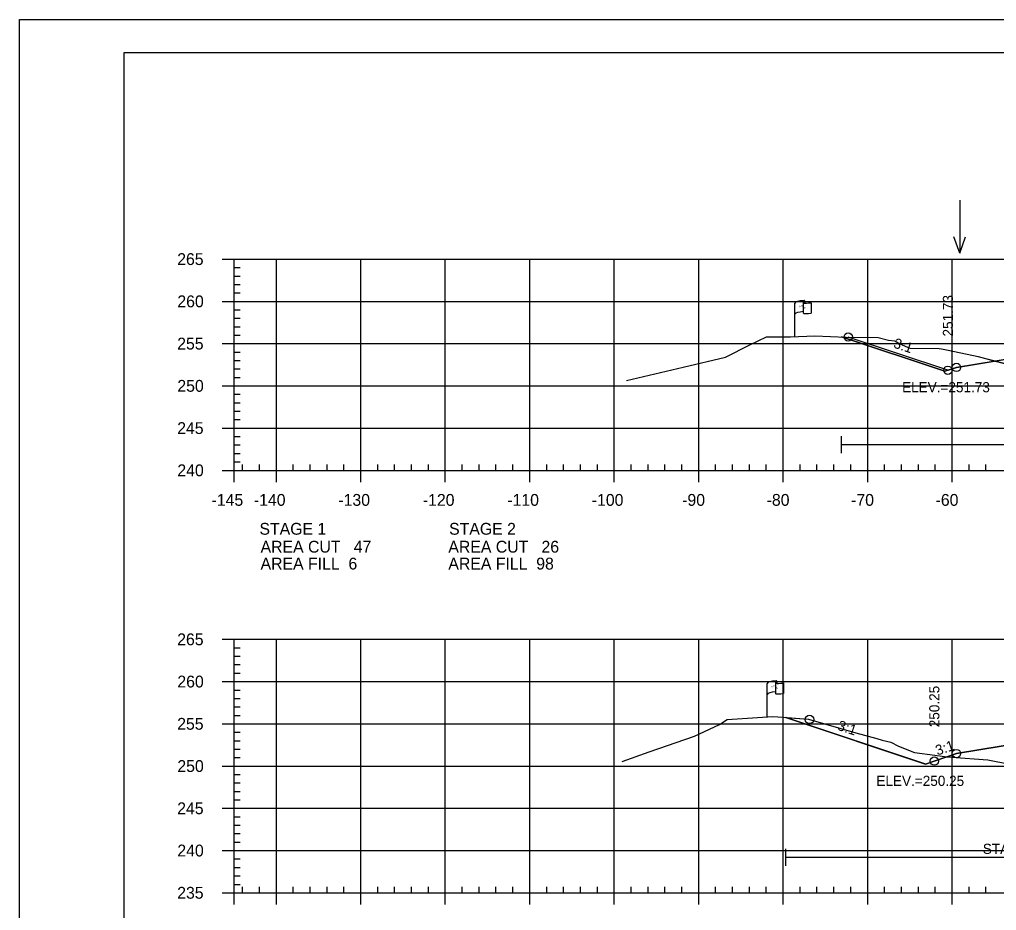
# Model space of a CAD drawing. Extents: x 1365647 to 1367999, y 387113 to 400173.
# Drawn here: x 1365723.7 to 1365839.3, y 390467.4 to 390572.8 of the extents above; entities that cross this region are included whole.
import ezdxf

# ---------------------------------------------------------------- set-up
doc = ezdxf.new("R2010")
doc.units = 0
for name, color, linetype in [('E_Existing ROW', 7, 'Continuous'), ('R_Axis', 7, 'Continuous'), ('R_Axis Annot', 7, 'Continuous'), ('R_Border', 7, 'Continuous'), ('R_Border Notes', 7, 'Continuous'), ('R_Contours', 7, 'Continuous'), ('R_Exist Surface', 7, 'Continuous'), ('R_Fin Surface', 7, 'Continuous'), ('R_Fin Surface Annot', 7, 'Continuous'), ('R_Grid', 7, 'Continuous'), ('R_No Plot', 7, 'Continuous'), ('R_Proposed Const Limits', 7, 'Continuous'), ('R_Water', 7, 'Continuous'), ('R_Water Annot', 7, 'Continuous')]:
    doc.layers.add(name, color=color, linetype=linetype)

msp = doc.modelspace()

# ---------------------------------------------------------------- linework, layer by layer
at = {"layer": 'E_Existing ROW'}
for p, q in [((1365815.47, 390535.28), (1365815.47, 390539.23)), ((1365816.47, 390539.33), (1365816.47, 390539.31)), ((1365816.47, 390539.31), (1365816.47, 390538.09)), ((1365816.64, 390539.48), (1365816.64, 390539.24)), ((1365817.4, 390539.29), (1365817.4, 390538.05)), ((1365812.18, 390490.27), (1365812.18, 390494.22)), ((1365813.17, 390494.32), (1365813.17, 390494.3)), ((1365813.17, 390494.3), (1365813.17, 390493.08)), ((1365813.34, 390494.47), (1365813.34, 390494.23)), ((1365814.11, 390494.28), (1365814.11, 390493.04))]:
    msp.add_line(p, q, dxfattribs=at)
for centre, radius, start, end in [((1365816.55, 390539.33), 0.078, 88.6458, 274.2828), ((1365816.56, 390539.48), 0.0783, 263.0712, 93.9564), ((1365816.55, 390538.09), 0.0783, 180, 273.9564), ((1365813.25, 390494.32), 0.078, 88.6458, 274.2828), ((1365813.26, 390494.47), 0.0783, 263.0712, 93.9564), ((1365813.25, 390493.08), 0.0783, 180, 273.9564)]:
    msp.add_arc(centre, radius, start, end, dxfattribs=at)
for centre, major_axis, ratio, start_param, end_param in [((1365817.06, 390539.28), (-1.58, -0.04), 0.19887, 5.030368, 6.283185), ((1365817.76, 390539.39), (-1.23, -0.13), 0.052933, 0.159456, 1.268315), ((1365817.05, 390537.96), (-1.58, -0.04), 0.19887, 5.083035, 6.194897), ((1365817.76, 390538.15), (-1.23, -0.13), 0.052933, 0.159456, 1.268315), ((1365813.76, 390494.27), (-1.58, -0.04), 0.19887, 5.030368, 6.283185), ((1365814.47, 390494.38), (-1.23, -0.13), 0.052933, 0.159456, 1.268315), ((1365813.76, 390492.95), (-1.58, -0.04), 0.19887, 5.083035, 6.194897), ((1365814.47, 390493.14), (-1.23, -0.13), 0.052933, 0.159456, 1.268315)]:
    msp.add_ellipse(centre, major_axis=major_axis, ratio=ratio, start_param=start_param, end_param=end_param, dxfattribs=at)
at = {"layer": 'R_Axis'}
for p, q in [((1365747.69, 390544.45), (1365749.09, 390544.45)), ((1365749.09, 390519.45), (1365749.09, 390544.45)), ((1365749.09, 390543.45), (1365749.79, 390543.45)), ((1365749.09, 390542.45), (1365749.79, 390542.45)), ((1365749.09, 390541.45), (1365749.79, 390541.45)), ((1365749.09, 390540.45), (1365749.79, 390540.45)), ((1365747.69, 390539.45), (1365749.09, 390539.45)), ((1365749.09, 390538.45), (1365749.79, 390538.45)), ((1365749.09, 390537.45), (1365749.79, 390537.45)), ((1365749.09, 390536.45), (1365749.79, 390536.45)), ((1365749.09, 390535.45), (1365749.79, 390535.45)), ((1365747.69, 390534.45), (1365749.09, 390534.45)), ((1365749.09, 390533.45), (1365749.79, 390533.45)), ((1365749.09, 390532.45), (1365749.79, 390532.45)), ((1365749.09, 390531.45), (1365749.79, 390531.45)), ((1365749.09, 390530.45), (1365749.79, 390530.45)), ((1365747.69, 390529.45), (1365749.09, 390529.45)), ((1365749.09, 390528.45), (1365749.79, 390528.45)), ((1365749.09, 390527.45), (1365749.79, 390527.45)), ((1365749.09, 390526.45), (1365749.79, 390526.45)), ((1365749.09, 390525.45), (1365749.79, 390525.45)), ((1365747.69, 390524.45), (1365749.09, 390524.45)), ((1365749.09, 390523.45), (1365749.79, 390523.45)), ((1365749.09, 390522.45), (1365749.79, 390522.45)), ((1365749.09, 390521.45), (1365749.79, 390521.45)), ((1365749.09, 390520.45), (1365749.79, 390520.45)), ((1365749.09, 390519.45), (1365749.09, 390520.15)), ((1365750.09, 390519.45), (1365750.09, 390520.15)), ((1365752.09, 390519.45), (1365752.09, 390520.15)), ((1365756.09, 390519.45), (1365756.09, 390520.15)), ((1365758.09, 390519.45), (1365758.09, 390520.15)), ((1365760.09, 390519.45), (1365760.09, 390520.15)), ((1365762.09, 390519.45), (1365762.09, 390520.15)), ((1365766.09, 390519.45), (1365766.09, 390520.15)), ((1365768.09, 390519.45), (1365768.09, 390520.15)), ((1365770.09, 390519.45), (1365770.09, 390520.15)), ((1365772.09, 390519.45), (1365772.09, 390520.15)), ((1365776.09, 390519.45), (1365776.09, 390520.15)), ((1365778.09, 390519.45), (1365778.09, 390520.15)), ((1365780.09, 390519.45), (1365780.09, 390520.15)), ((1365782.09, 390519.45), (1365782.09, 390520.15)), ((1365786.09, 390519.45), (1365786.09, 390520.15)), ((1365788.09, 390519.45), (1365788.09, 390520.15)), ((1365790.09, 390519.45), (1365790.09, 390520.15)), ((1365792.09, 390519.45), (1365792.09, 390520.15)), ((1365796.09, 390519.45), (1365796.09, 390520.15)), ((1365798.09, 390519.45), (1365798.09, 390520.15)), ((1365800.09, 390519.45), (1365800.09, 390520.15)), ((1365802.09, 390519.45), (1365802.09, 390520.15)), ((1365806.09, 390519.45), (1365806.09, 390520.15)), ((1365808.09, 390519.45), (1365808.09, 390520.15)), ((1365810.09, 390519.45), (1365810.09, 390520.15)), ((1365812.09, 390519.45), (1365812.09, 390520.15)), ((1365816.09, 390519.45), (1365816.09, 390520.15)), ((1365818.09, 390519.45), (1365818.09, 390520.15)), ((1365820.09, 390519.45), (1365820.09, 390520.15)), ((1365822.09, 390519.45), (1365822.09, 390520.15)), ((1365826.09, 390519.45), (1365826.09, 390520.15)), ((1365828.09, 390519.45), (1365828.09, 390520.15)), ((1365830.09, 390519.45), (1365830.09, 390520.15)), ((1365832.09, 390519.45), (1365832.09, 390520.15)), ((1365836.09, 390519.45), (1365836.09, 390520.15)), ((1365838.09, 390519.45), (1365838.09, 390520.15)), ((1365747.69, 390519.45), (1365749.09, 390519.45)), ((1365749.09, 390519.45), (1366039.09, 390519.45)), ((1365749.09, 390518.05), (1365749.09, 390519.45)), ((1365754.09, 390518.05), (1365754.09, 390519.45)), ((1365764.09, 390518.05), (1365764.09, 390519.45)), ((1365774.09, 390518.05), (1365774.09, 390519.45)), ((1365784.09, 390518.05), (1365784.09, 390519.45)), ((1365794.09, 390518.05), (1365794.09, 390519.45)), ((1365804.09, 390518.05), (1365804.09, 390519.45)), ((1365814.09, 390518.05), (1365814.09, 390519.45)), ((1365824.09, 390518.05), (1365824.09, 390519.45)), ((1365834.09, 390518.05), (1365834.09, 390519.45)), ((1365747.69, 390499.45), (1365749.09, 390499.45)), ((1365749.09, 390469.45), (1365749.09, 390499.45)), ((1365749.09, 390498.45), (1365749.79, 390498.45)), ((1365749.09, 390497.45), (1365749.79, 390497.45)), ((1365749.09, 390496.45), (1365749.79, 390496.45)), ((1365749.09, 390495.45), (1365749.79, 390495.45)), ((1365747.69, 390494.45), (1365749.09, 390494.45)), ((1365749.09, 390493.45), (1365749.79, 390493.45)), ((1365749.09, 390492.45), (1365749.79, 390492.45)), ((1365749.09, 390491.45), (1365749.79, 390491.45)), ((1365747.69, 390489.45), (1365749.09, 390489.45)), ((1365749.09, 390490.45), (1365749.79, 390490.45)), ((1365749.09, 390488.45), (1365749.79, 390488.45)), ((1365749.09, 390487.45), (1365749.79, 390487.45)), ((1365749.09, 390486.45), (1365749.79, 390486.45)), ((1365749.09, 390485.45), (1365749.79, 390485.45)), ((1365747.69, 390484.45), (1365749.09, 390484.45)), ((1365749.09, 390483.45), (1365749.79, 390483.45)), ((1365749.09, 390482.45), (1365749.79, 390482.45)), ((1365749.09, 390481.45), (1365749.79, 390481.45)), ((1365749.09, 390480.45), (1365749.79, 390480.45)), ((1365747.69, 390479.45), (1365749.09, 390479.45)), ((1365749.09, 390478.45), (1365749.79, 390478.45)), ((1365749.09, 390477.45), (1365749.79, 390477.45)), ((1365749.09, 390476.45), (1365749.79, 390476.45)), ((1365747.69, 390474.45), (1365749.09, 390474.45)), ((1365749.09, 390475.45), (1365749.79, 390475.45)), ((1365749.09, 390473.45), (1365749.79, 390473.45)), ((1365749.09, 390472.45), (1365749.79, 390472.45)), ((1365749.09, 390471.45), (1365749.79, 390471.45)), ((1365749.09, 390470.45), (1365749.79, 390470.45)), ((1365749.09, 390469.45), (1365749.09, 390470.15)), ((1365750.09, 390469.45), (1365750.09, 390470.15)), ((1365752.09, 390469.45), (1365752.09, 390470.15)), ((1365756.09, 390469.45), (1365756.09, 390470.15)), ((1365758.09, 390469.45), (1365758.09, 390470.15)), ((1365760.09, 390469.45), (1365760.09, 390470.15)), ((1365762.09, 390469.45), (1365762.09, 390470.15)), ((1365766.09, 390469.45), (1365766.09, 390470.15)), ((1365768.09, 390469.45), (1365768.09, 390470.15)), ((1365770.09, 390469.45), (1365770.09, 390470.15)), ((1365772.09, 390469.45), (1365772.09, 390470.15)), ((1365776.09, 390469.45), (1365776.09, 390470.15)), ((1365778.09, 390469.45), (1365778.09, 390470.15)), ((1365780.09, 390469.45), (1365780.09, 390470.15)), ((1365782.09, 390469.45), (1365782.09, 390470.15)), ((1365786.09, 390469.45), (1365786.09, 390470.15)), ((1365788.09, 390469.45), (1365788.09, 390470.15)), ((1365790.09, 390469.45), (1365790.09, 390470.15)), ((1365792.09, 390469.45), (1365792.09, 390470.15)), ((1365796.09, 390469.45), (1365796.09, 390470.15)), ((1365798.09, 390469.45), (1365798.09, 390470.15)), ((1365800.09, 390469.45), (1365800.09, 390470.15)), ((1365802.09, 390469.45), (1365802.09, 390470.15)), ((1365806.09, 390469.45), (1365806.09, 390470.15)), ((1365808.09, 390469.45), (1365808.09, 390470.15)), ((1365810.09, 390469.45), (1365810.09, 390470.15)), ((1365812.09, 390469.45), (1365812.09, 390470.15)), ((1365816.09, 390469.45), (1365816.09, 390470.15)), ((1365818.09, 390469.45), (1365818.09, 390470.15)), ((1365820.09, 390469.45), (1365820.09, 390470.15)), ((1365822.09, 390469.45), (1365822.09, 390470.15)), ((1365826.09, 390469.45), (1365826.09, 390470.15)), ((1365828.09, 390469.45), (1365828.09, 390470.15)), ((1365830.09, 390469.45), (1365830.09, 390470.15)), ((1365832.09, 390469.45), (1365832.09, 390470.15)), ((1365836.09, 390469.45), (1365836.09, 390470.15)), ((1365838.09, 390469.45), (1365838.09, 390470.15)), ((1365747.69, 390469.45), (1365749.09, 390469.45)), ((1365749.09, 390469.45), (1366039.09, 390469.45)), ((1365749.09, 390468.05), (1365749.09, 390469.45)), ((1365754.09, 390468.05), (1365754.09, 390469.45)), ((1365764.09, 390468.05), (1365764.09, 390469.45)), ((1365774.09, 390468.05), (1365774.09, 390469.45)), ((1365784.09, 390468.05), (1365784.09, 390469.45)), ((1365794.09, 390468.05), (1365794.09, 390469.45)), ((1365804.09, 390468.05), (1365804.09, 390469.45)), ((1365814.09, 390468.05), (1365814.09, 390469.45)), ((1365824.09, 390468.05), (1365824.09, 390469.45)), ((1365834.09, 390468.05), (1365834.09, 390469.45))]:
    msp.add_line(p, q, dxfattribs=at)
at = {"layer": 'R_Border'}
for p, q in [((1365736.09, 390568.91), (1366052.27, 390568.91)), ((1365736.09, 390363.45), (1365736.09, 390568.91))]:
    msp.add_line(p, q, dxfattribs=at)
at = {"layer": 'R_Contours'}
for points in [[(1365821.01, 390535.25), (1365821.56, 390535.23), (1365825.34, 390535.17), (1365826.55, 390534.86), (1365827.31, 390534.76), (1365827.89, 390534.41), (1365829.08, 390533.9), (1365832.54, 390533.85), (1365832.83, 390533.84), (1365833.01, 390533.8), (1365833.6, 390533.69), (1365837.18, 390532.91), (1365839.19, 390532.39), (1365834.59, 390531.63), (1365833.24, 390531.18)], [(1365839.19, 390532.39), (1365843.31, 390531.34), (1365848.41, 390529.88), (1365852.91, 390529.63), (1365853.65, 390529.6), (1365854.65, 390529.58), (1365855.78, 390529.56), (1365858.71, 390529.59), (1365861.75, 390529.65), (1365863.23, 390530.11), (1365863.3, 390530.12), (1365863.69, 390530.21), (1365866.15, 390530.82), (1365869.64, 390531.61), (1365870.5, 390531.8), (1365871.91, 390532.25), (1365874.26, 390533.08), (1365875.48, 390533.36), (1365862.59, 390533.68), (1365844.8, 390533.33)], [(1365814.39, 390490.2), (1365817.08, 390490), (1365822.69, 390488.4), (1365825.17, 390487.72), (1365825.81, 390487.53), (1365826.82, 390487.27), (1365827.73, 390486.82), (1365829.65, 390486.07), (1365832.04, 390485.74), (1365833.19, 390485.57), (1365833.47, 390485.54), (1365830.93, 390484.69)], [(1365833.47, 390485.54), (1365834.03, 390485.49), (1365838.31, 390485.18), (1365840.93, 390484.68), (1365845.4, 390483.91), (1365847.33, 390483.96), (1365848.25, 390483.98), (1365849.59, 390483.88), (1365851.46, 390483.72), (1365853.73, 390483.87), (1365858.73, 390484.18), (1365860.06, 390484.34), (1365861.98, 390484.6), (1365864.9, 390485.39), (1365865.62, 390485.58), (1365869.38, 390486.27), (1365869.91, 390486.36), (1365870.44, 390486.6), (1365873.96, 390487.94), (1365874.02, 390487.95), (1365862.59, 390488.07), (1365845.43, 390487.72), (1365834.59, 390485.92)]]:
    msp.add_lwpolyline(points, close=True, dxfattribs=at)
at = {"layer": 'R_Exist Surface'}
for points in [[(1365795.54, 390530.07), (1365802.23, 390531.68), (1365807.26, 390532.86), (1365810.12, 390534.3), (1365812.1, 390535.25), (1365814.96, 390535.26), (1365817.82, 390535.37), (1365821.56, 390535.23), (1365825.34, 390535.17), (1365826.55, 390534.86), (1365827.31, 390534.76), (1365827.89, 390534.41), (1365829.08, 390533.9), (1365832.54, 390533.85), (1365832.83, 390533.84), (1365833.01, 390533.8), (1365833.6, 390533.69), (1365837.18, 390532.91), (1365843.31, 390531.34)], [(1365795.02, 390484.99), (1365795.02, 390484.99), (1365798.24, 390486.14), (1365803.59, 390487.97), (1365806.54, 390489.37), (1365807.44, 390489.97), (1365811.03, 390490.19), (1365812.87, 390490.32), (1365814.03, 390490.23), (1365817.08, 390490), (1365822.69, 390488.4), (1365825.17, 390487.72), (1365825.81, 390487.53), (1365826.82, 390487.27), (1365827.73, 390486.82), (1365829.65, 390486.07), (1365832.04, 390485.74), (1365833.19, 390485.57), (1365834.03, 390485.49), (1365838.31, 390485.18), (1365840.93, 390484.68)]]:
    msp.add_lwpolyline(points, dxfattribs=at)
at = {"layer": 'R_Fin Surface'}
for points in [[(1365821.01, 390535.25), (1365833.24, 390531.18), (1365834.59, 390531.63), (1365844.8, 390533.33), (1365856.59, 390535.29), (1365862.59, 390535.14), (1365864.59, 390535.09), (1365894.09, 390534.35), (1365923.59, 390533.61), (1365925.59, 390533.56), (1365931.59, 390533.32), (1365941.27, 390531.71), (1365953.59, 390529.65), (1365959.02, 390527.84), (1365969.25, 390531.25)], [(1365814.39, 390490.2), (1365830.93, 390484.69), (1365834.59, 390485.92), (1365845.43, 390487.72), (1365856.59, 390489.58), (1365862.59, 390489.52), (1365864.59, 390489.5), (1365894.09, 390489.22), (1365923.59, 390488.63), (1365925.59, 390488.59), (1365931.59, 390488.35), (1365940.72, 390486.83), (1365953.59, 390484.68), (1365959.86, 390482.59), (1365969.12, 390485.67)], [(1365814.44, 390490.2), (1365830.94, 390484.7)]]:
    msp.add_lwpolyline(points, dxfattribs=at)
at = {"layer": 'R_Grid'}
for p, q in [((1365749.09, 390544.45), (1366039.09, 390544.45)), ((1365749.09, 390519.45), (1365749.09, 390544.45)), ((1365754.09, 390519.45), (1365754.09, 390544.45)), ((1365764.09, 390519.45), (1365764.09, 390544.45)), ((1365774.09, 390519.45), (1365774.09, 390544.45)), ((1365784.09, 390519.45), (1365784.09, 390544.45)), ((1365794.09, 390519.45), (1365794.09, 390544.45)), ((1365804.09, 390519.45), (1365804.09, 390544.45)), ((1365814.09, 390519.45), (1365814.09, 390544.45)), ((1365824.09, 390519.45), (1365824.09, 390544.45)), ((1365834.09, 390519.45), (1365834.09, 390544.45)), ((1365749.09, 390539.45), (1366039.09, 390539.45)), ((1365749.09, 390534.45), (1366039.09, 390534.45)), ((1365749.09, 390529.45), (1366039.09, 390529.45)), ((1365749.09, 390524.45), (1366039.09, 390524.45)), ((1365749.09, 390519.45), (1366039.09, 390519.45)), ((1365749.09, 390499.45), (1366039.09, 390499.45)), ((1365749.09, 390469.45), (1365749.09, 390499.45)), ((1365754.09, 390469.45), (1365754.09, 390499.45)), ((1365764.09, 390469.45), (1365764.09, 390499.45)), ((1365774.09, 390469.45), (1365774.09, 390499.45)), ((1365784.09, 390469.45), (1365784.09, 390499.45)), ((1365794.09, 390469.45), (1365794.09, 390499.45)), ((1365804.09, 390469.45), (1365804.09, 390499.45)), ((1365814.09, 390469.45), (1365814.09, 390499.45)), ((1365824.09, 390469.45), (1365824.09, 390499.45)), ((1365834.09, 390469.45), (1365834.09, 390499.45)), ((1365749.09, 390494.45), (1366039.09, 390494.45)), ((1365749.09, 390489.45), (1366039.09, 390489.45)), ((1365749.09, 390484.45), (1366039.09, 390484.45)), ((1365749.09, 390479.45), (1366039.09, 390479.45)), ((1365749.09, 390474.45), (1366039.09, 390474.45)), ((1365749.09, 390469.45), (1366039.09, 390469.45))]:
    msp.add_line(p, q, dxfattribs=at)
at = {"layer": 'R_No Plot'}
msp.add_line((1365723.69, 390572.8), (1366057.03, 390572.8), dxfattribs=at)
msp.add_lwpolyline([(1365723.69, 390572.8), (1366057.03, 390572.8), (1366057.03, 390359.47), (1365723.69, 390359.47)], close=True, dxfattribs=at)
for centre in [(1365821.79, 390535.23), (1365821.79, 390535.23), (1365833.59, 390531.29), (1365833.59, 390531.29), (1365834.59, 390531.63), (1365834.59, 390531.63), (1365834.59, 390531.63), (1365834.59, 390531.63), (1365834.59, 390531.63), (1365817.2, 390489.97), (1365817.2, 390489.97), (1365834.59, 390485.92), (1365834.59, 390485.92), (1365834.59, 390485.92), (1365834.59, 390485.92), (1365834.59, 390485.92), (1365831.98, 390485.04), (1365831.98, 390485.04)]:
    msp.add_circle(centre, 0.5, dxfattribs=at)
at = {"layer": 'R_Proposed Const Limits'}
msp.add_lwpolyline([(1365833.59, 390531.29), (1365821.79, 390535.23)], dxfattribs=at)
at = {"layer": 'R_Water'}
for p, q in [((1365821.01, 390521.5), (1365821.01, 390523.5)), ((1365821.01, 390522.5), (1365881.99, 390522.5)), ((1365814.39, 390472.66), (1365814.39, 390474.66)), ((1365814.39, 390473.66), (1365881.85, 390473.66))]:
    msp.add_line(p, q, dxfattribs=at)
at = {"layer": 'R_Water Annot'}
for p, q in [((1365834.98, 390551.43), (1365834.98, 390545.14)), ((1365834.98, 390545.14), (1365834.28, 390547.07)), ((1365834.98, 390545.14), (1365835.68, 390547.07))]:
    msp.add_line(p, q, dxfattribs=at)

# ---------------------------------------------------------------- texts
at = {"layer": 'E_Existing ROW'}
for s, height, rotation, p in [('DWB 11-9-07', 0.001, 90, (1365816.64, 390539.24)), ('R ', 0.2, 9.9884, (1365815.99, 390538.73)), (' O', 0.2, 9.9884, (1365816.14, 390538.78)), ('W', 0.2, 351.1788, (1365816.47, 390538.61)), ('DWB 11-9-07', 0.001, 5.0717, (1365817.39, 390538.05)), ('DWB 11-9-07', 0.001, 90, (1365815.47, 390535.28)), ('DWB 11-9-07', 0.001, 90, (1365813.34, 390494.23)), ('R ', 0.2, 9.9884, (1365812.7, 390493.72)), (' O', 0.2, 9.9884, (1365812.84, 390493.77)), ('W', 0.2, 351.1788, (1365813.17, 390493.6)), ('DWB 11-9-07', 0.001, 5.0717, (1365814.1, 390493.04)), ('DWB 11-9-07', 0.001, 90, (1365812.18, 390490.27))]:
    msp.add_text(s, height=height, rotation=rotation, dxfattribs=at).set_placement(p)
at = {"layer": 'R_Axis Annot'}
for s, p in [('265', (1365742.35, 390543.75)), ('260', (1365742.37, 390538.75)), ('255', (1365742.35, 390533.75)), ('250', (1365742.37, 390528.75)), ('245', (1365742.35, 390523.75)), ('240', (1365742.37, 390518.75)), ('-145', (1365746.42, 390515.25)), ('-140', (1365751.43, 390515.25)), ('-130', (1365761.43, 390515.25)), ('-120', (1365771.43, 390515.25)), ('-110', (1365781.43, 390515.25)), ('-100', (1365791.43, 390515.25)), ('-90', (1365802.13, 390515.25)), ('-80', (1365812.13, 390515.25)), ('-70', (1365822.13, 390515.25)), ('-60', (1365832.13, 390515.25)), ('STAGE 1', (1365752.09, 390511.83)), ('STAGE 2', (1365774.54, 390511.83)), ('AREA CUT   47', (1365752.22, 390509.71)), ('AREA CUT   26', (1365774.45, 390509.71)), ('AREA FILL  6', (1365752.22, 390507.71)), ('AREA FILL  98', (1365774.45, 390507.71)), ('265', (1365742.35, 390498.75)), ('260', (1365742.37, 390493.75)), ('255', (1365742.35, 390488.75)), ('250', (1365742.37, 390483.75)), ('245', (1365742.35, 390478.75)), ('240', (1365742.37, 390473.75)), ('235', (1365742.35, 390468.75))]:
    msp.add_text(s, height=1.4, dxfattribs=at).set_placement(p)
at = {"layer": 'R_Border Notes'}
for s, p in [('ELEV.=251.73', (1365828.16, 390528.69)), ('ELEV.=250.25', (1365825.12, 390482.1))]:
    msp.add_text(s, height=1.2, dxfattribs=at).set_placement(p)
at = {"layer": 'R_Fin Surface Annot'}
for s, rotation, p in [('251.73', 90, (1365834.19, 390535.29)), ('3:1', 341.5651, (1365827.06, 390534)), ('250.25', 90, (1365832.58, 390489.04)), ('3:1', 341.5651, (1365820.43, 390488.76)), ('3:1', 18.4349, (1365832.34, 390485.69))]:
    msp.add_text(s, height=1.2, rotation=rotation, dxfattribs=at).set_placement(p)
at = {"layer": 'R_Water'}
msp.add_text('STAGE 2 CONSTRUCTION', height=1.2, dxfattribs=at).set_placement((1365837.72, 390474.05))

doc.saveas('drawing.dxf')
